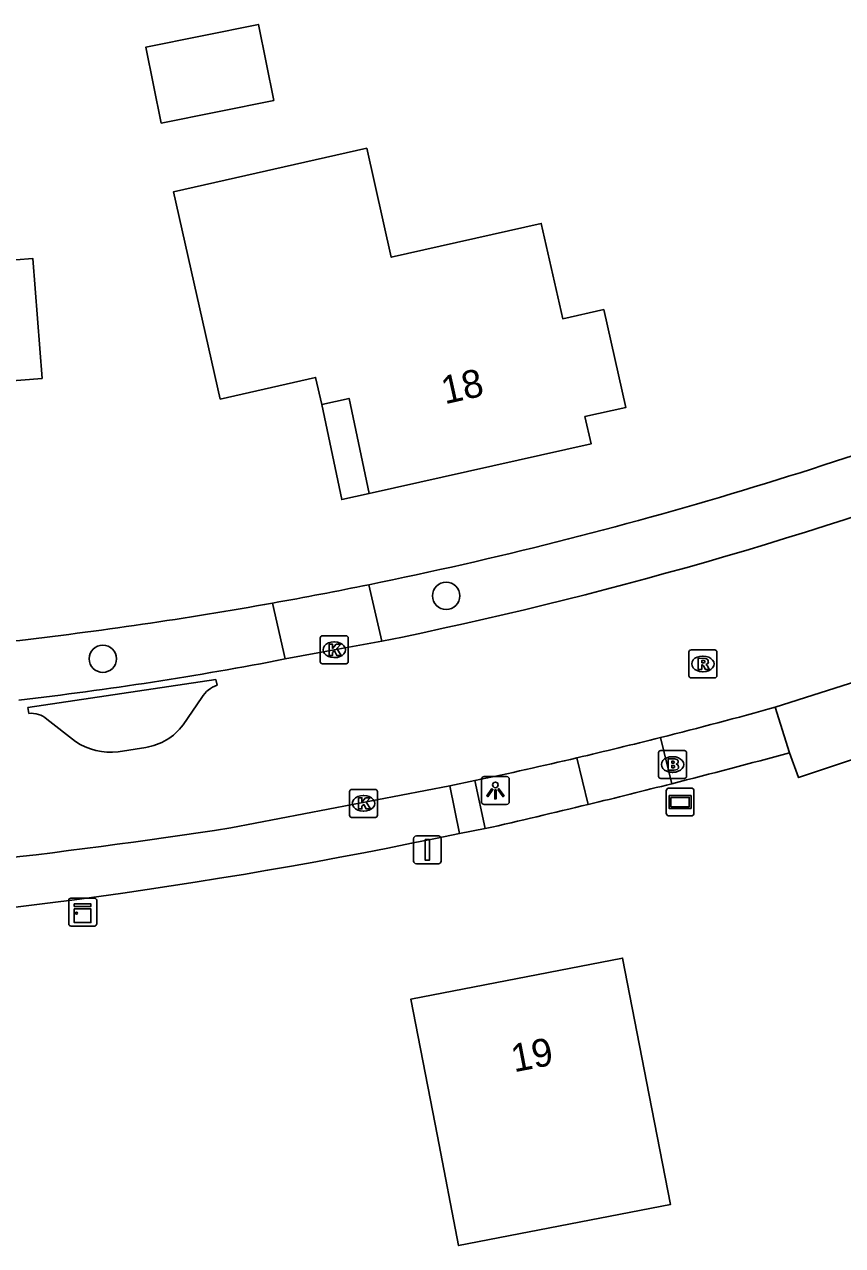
# Model space of a CAD drawing. Extents: x 162675 to 163482, y 379761 to 381227.
# Drawn here: x 163168.84 to 163198.13, y 380821.29 to 380865.02 of the extents above; entities that cross this region are included whole.
import ezdxf

# ---------------------------------------------------------------- set-up
doc = ezdxf.new("R2010")
doc.units = 0
for name, color, linetype in [('IMGEO_Afsluitpaal', 7, 'Continuous'), ('IMGEO_Boom', 7, 'Continuous'), ('IMGEO_Brandkraan', 7, 'Continuous'), ('IMGEO_Groenvoorziening', 7, 'Continuous'), ('IMGEO_Kast', 7, 'Continuous'), ('IMGEO_Kolk', 7, 'Continuous'), ('IMGEO_Lichtpunt', 7, 'Continuous'), ('IMGEO_Pand', 7, 'Continuous'), ('IMGEO_Pand_nummerreeks', 7, 'Continuous'), ('IMGEO_Pand_overbouw', 7, 'Continuous'), ('IMGEO_Parkeervlak_halfverhard', 7, 'Continuous'), ('IMGEO_Rijbaan_lokaal_gesloten', 7, 'Continuous'), ('IMGEO_Rioolput', 7, 'Continuous'), ('IMGEO_Verklikker', 7, 'Continuous'), ('IMGEO_Voetpad_open', 7, 'Continuous')]:
    doc.layers.add(name, color=color, linetype=linetype)

msp = doc.modelspace()

# ---------------------------------------------------------------- linework, layer by layer
at = {"layer": 'IMGEO_Afsluitpaal'}
for p, q in [((163182.772, 380835.061), (163182.772, 380835.861)), ((163182.772, 380835.861), (163182.772, 380835.061)), ((163182.872, 380835.961), (163183.662, 380835.961)), ((163183.662, 380835.961), (163182.872, 380835.961)), ((163183.762, 380835.861), (163183.762, 380835.061)), ((163183.762, 380835.061), (163183.762, 380835.861)), ((163183.662, 380834.961), (163182.872, 380834.961)), ((163182.872, 380834.961), (163183.662, 380834.961))]:
    msp.add_line(p, q, dxfattribs=at)
msp.add_lwpolyline([(163183.192, 380835.836), (163183.342, 380835.836), (163183.342, 380835.086), (163183.192, 380835.086), (163183.192, 380835.836)], dxfattribs=at)
for centre, start, end in [((163182.872, 380835.861), 90, 180), ((163182.872, 380835.861), 90, 180), ((163183.662, 380835.861), 0, 90), ((163183.662, 380835.861), 360, 90), ((163182.872, 380835.061), 180, 270), ((163182.872, 380835.061), 180, 270), ((163183.662, 380835.061), 270, 0), ((163183.662, 380835.061), 270, 0)]:
    msp.add_arc(centre, 0.1, start, end, dxfattribs=at)
at = {"layer": 'IMGEO_Boom'}
for centre in [(163183.937, 380844.557), (163171.644, 380842.306)]:
    msp.add_circle(centre, 0.489, dxfattribs=at)
at = {"layer": 'IMGEO_Brandkraan'}
for p, q in [((163191.545, 380838.091), (163191.545, 380838.943)), ((163191.62, 380839.017), (163192.472, 380839.017)), ((163192.033, 380838.797), (163192.058, 380838.797)), ((163192.546, 380838.943), (163192.546, 380838.091)), ((163192.472, 380838.017), (163191.62, 380838.017)), ((163192.056, 380838.237), (163192.031, 380838.237))]:
    msp.add_line(p, q, dxfattribs=at)
for points in [[(163191.545, 380838.091), (163191.545, 380838.943)], [(163191.62, 380839.017), (163192.472, 380839.017)], [(163192.546, 380838.943), (163192.546, 380838.091)], [(163191.893, 380838.717), (163191.893, 380838.317), (163192.106, 380838.317)], [(163192.124, 380838.717), (163191.893, 380838.717)], [(163192.072, 380838.636), (163192.018, 380838.636), (163192.018, 380838.56)], [(163192.018, 380838.56), (163192.071, 380838.56)], [(163192.08, 380838.484), (163192.018, 380838.484), (163192.018, 380838.403)], [(163192.018, 380838.403), (163192.08, 380838.403)], [(163192.472, 380838.017), (163191.62, 380838.017)]]:
    msp.add_lwpolyline(points, dxfattribs=at)
for centre, radius, start, end in [((163191.622, 380838.941), 0.0765, 91.552, 178.448), ((163191.622, 380838.941), 0.0765, 91.552, 178.448), ((163192.47, 380838.941), 0.0765, 1.552, 88.448), ((163192.47, 380838.941), 0.0765, 1.552, 88.448), ((163192.073, 380838.598), 0.0379, 267.8285, 90.9355), ((163192.081, 380838.443), 0.0404, 269.8759, 90.5077), ((163192.112, 380838.568), 0.251, 268.6676, 293.5347), ((163192.128, 380838.572), 0.145, 59.4692, 91.5367), ((163192.153, 380838.619), 0.0922, 285.5137, 58.1501), ((163192.158, 380838.427), 0.105, 301.3115, 78.989), ((163191.622, 380838.093), 0.0765, 181.552, 268.448), ((163191.622, 380838.093), 0.0765, 181.552, 268.448), ((163192.47, 380838.093), 0.0765, 271.552, 358.448), ((163192.47, 380838.093), 0.0765, 271.552, 358.448)]:
    msp.add_arc(centre, radius, start, end, dxfattribs=at)
for centre, major_axis, ratio, start_param, end_param in [((163192.032, 380838.517), (-0.387, 0.002), 0.722429, 4.712389, 7.853982), ((163192.057, 380838.517), (-0.39, 0.002), 0.717154, 1.570796, 4.712389)]:
    msp.add_ellipse(centre, major_axis=major_axis, ratio=ratio, start_param=start_param, end_param=end_param, dxfattribs=at)
at = {"layer": 'IMGEO_Groenvoorziening'}
for centre, radius, start, end in [((163151.508, 380990.85), 148.878, 281.49409, 292.11782), ((163151.601, 380990.057), 148.081, 276.50679, 280.16179)]:
    msp.add_arc(centre, radius, start, end, dxfattribs=at)
at = {"layer": 'IMGEO_Kast'}
for p, q in [((163170.427, 380832.807), (163170.427, 380833.648)), ((163170.427, 380833.648), (163170.427, 380832.807)), ((163170.502, 380833.732), (163171.343, 380833.732)), ((163171.343, 380833.732), (163170.502, 380833.732)), ((163171.427, 380833.657), (163171.427, 380832.816)), ((163171.427, 380832.816), (163171.427, 380833.657)), ((163171.352, 380832.732), (163170.511, 380832.732)), ((163170.511, 380832.732), (163171.352, 380832.732))]:
    msp.add_line(p, q, dxfattribs=at)
for points in [[(163170.622, 380833.522), (163171.222, 380833.522), (163171.222, 380833.437), (163170.622, 380833.437), (163170.622, 380833.522)], [(163170.622, 380833.347), (163171.222, 380833.347), (163171.222, 380832.858), (163170.622, 380832.858), (163170.622, 380833.347)]]:
    msp.add_lwpolyline(points, dxfattribs=at)
msp.add_circle((163170.706, 380833.196), 0.0377, dxfattribs=at)
for centre, start, end in [((163170.505, 380833.654), 92.4484, 184.2845), ((163170.505, 380833.654), 92.4484, 184.2845), ((163171.349, 380833.654), 2.4484, 94.2845), ((163171.349, 380833.654), 2.4484, 94.2845), ((163170.505, 380832.81), 182.4484, 274.2845), ((163170.505, 380832.81), 182.4484, 274.2845), ((163171.349, 380832.81), 272.4484, 4.2845), ((163171.349, 380832.81), 272.4484, 4.2845)]:
    msp.add_arc(centre, 0.0779, start, end, dxfattribs=at)
at = {"layer": 'IMGEO_Kolk'}
for p, q in [((163179.431, 380842.2), (163179.431, 380843.052)), ((163179.506, 380843.126), (163180.358, 380843.126)), ((163179.919, 380842.906), (163179.944, 380842.906)), ((163180.432, 380843.052), (163180.432, 380842.2)), ((163179.942, 380842.346), (163179.917, 380842.346)), ((163180.358, 380842.126), (163179.506, 380842.126)), ((163180.48, 380836.699), (163180.48, 380837.551)), ((163180.555, 380837.625), (163181.407, 380837.625)), ((163181.481, 380837.551), (163181.481, 380836.699)), ((163180.968, 380837.405), (163180.993, 380837.405)), ((163181.407, 380836.625), (163180.555, 380836.625)), ((163180.991, 380836.845), (163180.966, 380836.845))]:
    msp.add_line(p, q, dxfattribs=at)
for points in [[(163179.431, 380842.2), (163179.431, 380843.052)], [(163179.506, 380843.126), (163180.358, 380843.126)], [(163179.752, 380842.826), (163179.875, 380842.826), (163179.875, 380842.675), (163180.005, 380842.826), (163180.169, 380842.826), (163180.023, 380842.675), (163180.176, 380842.426), (163180.024, 380842.426), (163179.939, 380842.59), (163179.875, 380842.523), (163179.875, 380842.426), (163179.752, 380842.426), (163179.752, 380842.826)], [(163180.432, 380843.052), (163180.432, 380842.2)], [(163180.358, 380842.126), (163179.506, 380842.126)], [(163180.48, 380836.699), (163180.48, 380837.551)], [(163180.555, 380837.625), (163181.407, 380837.625)], [(163181.481, 380837.551), (163181.481, 380836.699)], [(163180.801, 380837.325), (163180.924, 380837.325), (163180.924, 380837.174), (163181.054, 380837.325), (163181.218, 380837.325), (163181.072, 380837.174), (163181.225, 380836.925), (163181.073, 380836.925), (163180.988, 380837.089), (163180.924, 380837.022), (163180.924, 380836.925), (163180.801, 380836.925), (163180.801, 380837.325)], [(163181.407, 380836.625), (163180.555, 380836.625)]]:
    msp.add_lwpolyline(points, dxfattribs=at)
for centre, start, end in [((163179.508, 380843.05), 91.552, 178.448), ((163179.508, 380843.05), 91.552, 178.448), ((163180.356, 380843.05), 1.552, 88.448), ((163180.356, 380843.05), 1.552, 88.448), ((163179.508, 380842.202), 181.552, 268.448), ((163179.508, 380842.202), 181.552, 268.448), ((163180.356, 380842.202), 271.552, 358.448), ((163180.356, 380842.202), 271.552, 358.448), ((163180.557, 380837.549), 91.552, 178.448), ((163180.557, 380837.549), 91.552, 178.448), ((163181.405, 380837.549), 1.552, 88.448), ((163181.405, 380837.549), 1.552, 88.448), ((163180.557, 380836.701), 181.552, 268.448), ((163180.557, 380836.701), 181.552, 268.448), ((163181.405, 380836.701), 271.552, 358.448), ((163181.405, 380836.701), 271.552, 358.448)]:
    msp.add_arc(centre, 0.0765, start, end, dxfattribs=at)
for centre, major_axis, ratio, start_param, end_param in [((163179.918, 380842.626), (-0.387, 0.002), 0.722429, 4.712389, 7.853982), ((163179.943, 380842.626), (-0.39, 0.002), 0.717154, 1.570796, 4.712389), ((163180.967, 380837.125), (-0.387, 0.002), 0.722429, 4.712389, 7.853982), ((163180.992, 380837.125), (-0.39, 0.002), 0.717154, 1.570796, 4.712389)]:
    msp.add_ellipse(centre, major_axis=major_axis, ratio=ratio, start_param=start_param, end_param=end_param, dxfattribs=at)
at = {"layer": 'IMGEO_Lichtpunt'}
for p, q in [((163185.203, 380837.989), (163185.203, 380837.182)), ((163185.203, 380837.989), (163185.203, 380837.182)), ((163186.105, 380838.084), (163185.297, 380838.084)), ((163186.105, 380838.084), (163185.297, 380838.084)), ((163186.199, 380837.182), (163186.199, 380837.989)), ((163186.199, 380837.182), (163186.199, 380837.989)), ((163185.297, 380837.088), (163186.105, 380837.088)), ((163185.297, 380837.088), (163186.105, 380837.088))]:
    msp.add_line(p, q, dxfattribs=at)
for points in [[(163185.577, 380837.653), (163185.616, 380837.625), (163185.428, 380837.363), (163185.39, 380837.39), (163185.577, 380837.653)], [(163185.679, 380837.605), (163185.726, 380837.605), (163185.726, 380837.283), (163185.679, 380837.283), (163185.679, 380837.605)], [(163185.789, 380837.625), (163185.827, 380837.652), (163186.014, 380837.39), (163185.975, 380837.362), (163185.789, 380837.625)]]:
    msp.add_lwpolyline(points, dxfattribs=at)
msp.add_circle((163185.702, 380837.787), 0.0994, dxfattribs=at)
for centre, start, end in [((163185.297, 380837.989), 90, 180), ((163185.297, 380837.989), 90, 180), ((163186.105, 380837.989), 0, 90), ((163186.105, 380837.989), 0, 90), ((163185.297, 380837.182), 180, 270), ((163185.297, 380837.182), 180, 270), ((163186.105, 380837.182), 270, 0), ((163186.105, 380837.182), 270, 360)]:
    msp.add_arc(centre, 0.0946, start, end, dxfattribs=at)
at = {"layer": 'IMGEO_Pand'}
for points in [[(163177.764, 380862.3), (163173.737, 380861.488), (163173.188, 380864.21), (163177.216, 380865.022), (163177.764, 380862.3)], [(163189.589, 380854.812), (163190.378, 380851.308), (163188.905, 380850.976), (163189.134, 380850.006), (163181.18, 380848.226), (163180.463, 380851.627), (163179.487, 380851.407), (163179.266, 380852.381), (163175.848, 380851.605), (163174.174, 380859.022), (163181.094, 380860.585), (163181.976, 380856.682), (163187.344, 380857.894), (163188.115, 380854.479), (163189.589, 380854.812)], [(163169.469, 380852.339), (163167.016, 380852.152), (163166.688, 380856.446), (163169.142, 380856.634), (163169.469, 380852.339)], [(163191.209, 380826.678), (163191.968, 380822.756), (163184.387, 380821.289), (163183.628, 380825.21), (163182.678, 380830.118), (163190.259, 380831.586), (163191.209, 380826.678)]]:
    msp.add_lwpolyline(points, dxfattribs=at)
at = {"layer": 'IMGEO_Pand_overbouw'}
msp.add_lwpolyline([(163181.18, 380848.226), (163180.463, 380851.627), (163179.487, 380851.407), (163180.204, 380848.006)], close=True, dxfattribs=at)
at = {"layer": 'IMGEO_Parkeervlak_halfverhard'}
for centre, radius, start, end in [((163126.065, 381097.403), 267.821, 284.25619, 285.18809), ((163120.888, 381118.909), 289.942, 282.84378, 283.59221), ((163146.482, 381015.166), 183.09, 273.20212, 281.95764)]:
    msp.add_arc(centre, radius, start, end, dxfattribs=at)
at = {"layer": 'IMGEO_Rijbaan_lokaal_gesloten'}
for points in [[(163181.642, 380842.932), (163179.932, 380842.626), (163178.178, 380842.296)], [(163168.995, 380840.348), (163168.966, 380840.559), (163175.696, 380841.565)], [(163175.696, 380841.565), (163175.739, 380841.354)], [(163195.717, 380840.567), (163199.209, 380841.682)], [(163175.186, 380840.917), (163174.518, 380839.934)], [(163170.665, 380839.341), (163169.644, 380840.146)], [(163173.184, 380839.13), (163172.196, 380838.976)], [(163184.072, 380837.751), (163184.967, 380837.941)], [(163176.224, 380836.247), (163184.072, 380837.751)]]:
    msp.add_lwpolyline(points, dxfattribs=at)
for centre, radius, start, end in [((163151.597, 380990.832), 150.92, 281.48289, 290.54585), ((163153.856, 380968.233), 128.264, 276.61627, 280.93109), ((163176.051, 380840.391), 1.012, 107.9426, 148.6915), ((163147.65, 381014.198), 180.161, 284.1244, 285.47405), ((163169.081, 380839.482), 0.87, 49.7223, 95.7004), ((163172.867, 380841.164), 2.059, 278.8508, 323.3038), ((163171.922, 380841.222), 2.262, 236.2339, 276.9473), ((163147.375, 381014.903), 180.912, 283.1785, 284.15435), ((163145.972, 381021.545), 187.7, 281.99079, 283.13324), ((163140.716, 381068.487), 234.939, 274.11905, 278.69294)]:
    msp.add_arc(centre, radius, start, end, dxfattribs=at)
at = {"layer": 'IMGEO_Rioolput'}
for p, q in [((163192.631, 380841.695), (163192.631, 380842.547)), ((163192.706, 380842.621), (163193.558, 380842.621)), ((163193.119, 380842.401), (163193.144, 380842.401)), ((163193.632, 380842.547), (163193.632, 380841.695)), ((163193.142, 380841.841), (163193.117, 380841.841)), ((163193.558, 380841.621), (163192.706, 380841.621))]:
    msp.add_line(p, q, dxfattribs=at)
for points in [[(163192.631, 380841.695), (163192.631, 380842.547)], [(163192.706, 380842.621), (163193.558, 380842.621)], [(163193.22, 380842.319), (163192.968, 380842.321), (163192.968, 380841.921)], [(163193.632, 380842.547), (163193.632, 380841.695)], [(163192.968, 380841.921), (163193.092, 380841.921), (163193.092, 380842.083), (163193.103, 380842.083)], [(163193.146, 380842.24), (163193.092, 380842.24), (163193.092, 380842.159)], [(163193.092, 380842.159), (163193.144, 380842.159)], [(163193.15, 380842.054), (163193.221, 380841.921), (163193.361, 380841.921), (163193.296, 380842.047)], [(163193.558, 380841.621), (163192.706, 380841.621)]]:
    msp.add_lwpolyline(points, dxfattribs=at)
for centre, radius, start, end in [((163192.708, 380842.545), 0.0765, 91.552, 178.448), ((163192.708, 380842.545), 0.0765, 91.552, 178.448), ((163193.219, 380842.209), 0.109, 350.3612, 89.416), ((163193.556, 380842.545), 0.0765, 1.552, 88.448), ((163193.556, 380842.545), 0.0765, 1.552, 88.448), ((163193.102, 380842.03), 0.0533, 26.0293, 88.6989), ((163193.128, 380842.348), 0.19, 274.7715, 282.9687), ((163193.152, 380842.144), 0.0964, 77.0061, 93.1865), ((163193.166, 380842.201), 0.0378, 276.6634, 79.6772), ((163193.217, 380842.209), 0.112, 277.5842, 350.9817), ((163193.201, 380841.994), 0.108, 29.5134, 73.7905), ((163192.708, 380841.697), 0.0765, 181.552, 268.448), ((163192.708, 380841.697), 0.0765, 181.552, 268.448), ((163193.556, 380841.697), 0.0765, 271.552, 358.448), ((163193.556, 380841.697), 0.0765, 271.552, 358.448)]:
    msp.add_arc(centre, radius, start, end, dxfattribs=at)
for centre, major_axis, ratio, start_param, end_param in [((163193.118, 380842.121), (-0.387, 0.002), 0.722429, 4.712389, 7.853982), ((163193.143, 380842.121), (-0.39, 0.002), 0.717154, 1.570796, 4.712389)]:
    msp.add_ellipse(centre, major_axis=major_axis, ratio=ratio, start_param=start_param, end_param=end_param, dxfattribs=at)
at = {"layer": 'IMGEO_Verklikker'}
for p, q in [((163191.82, 380836.774), (163191.82, 380837.574)), ((163191.82, 380837.574), (163191.82, 380836.774)), ((163191.92, 380837.674), (163192.71, 380837.674)), ((163192.71, 380837.674), (163191.92, 380837.674)), ((163192.81, 380837.574), (163192.81, 380836.774)), ((163192.81, 380836.774), (163192.81, 380837.574)), ((163192.71, 380836.674), (163191.92, 380836.674)), ((163191.92, 380836.674), (163192.71, 380836.674))]:
    msp.add_line(p, q, dxfattribs=at)
for points in [[(163191.921, 380837.406), (163192.709, 380837.406), (163192.709, 380836.942), (163191.921, 380836.942), (163191.921, 380837.406)], [(163191.986, 380837.341), (163191.986, 380837.007), (163192.644, 380837.007), (163192.644, 380837.341), (163191.986, 380837.341)]]:
    msp.add_lwpolyline(points, dxfattribs=at)
for centre, start, end in [((163191.92, 380837.574), 90, 180), ((163191.92, 380837.574), 90, 180), ((163192.71, 380837.574), 0, 90), ((163192.71, 380837.574), 360, 90), ((163191.92, 380836.774), 180, 270), ((163191.92, 380836.774), 180, 270), ((163192.71, 380836.774), 270, 0), ((163192.71, 380836.774), 270, 0)]:
    msp.add_arc(centre, 0.1, start, end, dxfattribs=at)
at = {"layer": 'IMGEO_Voetpad_open'}
for points in [[(163181.642, 380842.932), (163181.174, 380844.958)], [(163177.727, 380844.299), (163178.178, 380842.296)], [(163195.717, 380840.567), (163196.231, 380838.937)], [(163199.771, 380839.987), (163199.993, 380839.2), (163196.559, 380838.049), (163196.231, 380838.937)], [(163192.018, 380837.83), (163191.614, 380839.483)], [(163188.62, 380838.755), (163189.027, 380837.087)], [(163185.34, 380836.221), (163184.967, 380837.941)], [(163184.072, 380837.751), (163184.416, 380836.049)], [(163185.34, 380836.221), (163184.416, 380836.049)]]:
    msp.add_lwpolyline(points, dxfattribs=at)
for centre, radius, start, end in [((163152.641, 380984.86), 142.782, 280.11909, 281.5274), ((163126.285, 381096.052), 266.457, 283.61922, 284.28192)]:
    msp.add_arc(centre, radius, start, end, dxfattribs=at)

# ---------------------------------------------------------------- texts
at = {"layer": 'IMGEO_Pand_nummerreeks'}
for s, rotation, p in [('18', 12.6111, (163183.892, 380851.415)), ('19', 10.9592, (163186.371, 380827.492))]:
    msp.add_text(s, height=1, rotation=rotation, dxfattribs=at).set_placement(p)

doc.saveas('drawing.dxf')
